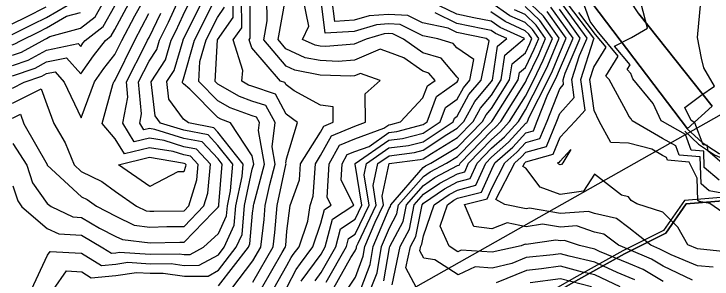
# Model space of a CAD drawing. Extents: x 42655 to 43811, y -141820 to -141156.
# Drawn here: x 43032.8 to 43136.6, y -141572.6 to -141533.2 of the extents above; entities that cross this region are included whole.
import ezdxf

# ---------------------------------------------------------------- set-up
doc = ezdxf.new("R2010")
doc.units = 0
for name, color, linetype in [('D-STR-HTXT', 7, 'Continuous'), ('ZE_HICN', 7, 'Continuous'), ('ZE_LWCN', 7, 'Continuous'), ('地形', 7, 'Continuous'), ('現況水路ﾊｯﾁ', 7, 'Continuous'), ('現況道路ﾊｯﾁ', 7, 'Continuous'), ('追加____', 7, 'Continuous')]:
    doc.layers.add(name, color=color, linetype=linetype)

msp = doc.modelspace()

# ---------------------------------------------------------------- linework, layer by layer
at = {"layer": 'D-STR-HTXT'}
msp.add_line((43148.46, -141542.2), (42816.4, -141729.58), dxfattribs=at)
at = {"layer": 'ZE_HICN'}
for points in [[(43032.54, -141536.23), (43035.6, -141534.72), (43037.62, -141533.69), (43042.26, -141530.97)], [(43032.58, -141544.19), (43034.32, -141543.34), (43036.93, -141542.45), (43037.66, -141542.05), (43038.91, -141541.79), (43040.26, -141543.31), (43042.78, -141548.62), (43044.77, -141543.29), (43046.19, -141541.29), (43047.82, -141539.19), (43048.85, -141537.11), (43050.78, -141533.48), (43052.15, -141530.93)], [(43035.4, -141574.15), (43037.78, -141569.04), (43038.19, -141568.47), (43042.87, -141568.75), (43045.8, -141570.56), (43047.97, -141570.36), (43049.76, -141570.09), (43053.05, -141570.32), (43056.18, -141570.26), (43058.14, -141570.55), (43060.34, -141570.53), (43063.22, -141568.96), (43064.08, -141567.85), (43065.58, -141564.56), (43065.82, -141561.68), (43066.75, -141557.34), (43066.9, -141555.51), (43063.14, -141550.74), (43062.53, -141550.1), (43058.74, -141549.39), (43058.04, -141548.81), (43055.85, -141545.87), (43055.53, -141543.24), (43056.63, -141541.57), (43057.97, -141537.06), (43057.98, -141537.05), (43057.99, -141537.03), (43060.98, -141530.89)], [(43069.6, -141573.99), (43072.7, -141568.66), (43073.19, -141567.81), (43073.22, -141567.59), (43073.38, -141565.47), (43073.9, -141561.64), (43075.29, -141557.83), (43075.45, -141555.47), (43078.4, -141550.76), (43078.89, -141549.88), (43080.31, -141549.28), (43080.29, -141546.97), (43078.39, -141546.76), (43074.49, -141544.61), (43073.28, -141543.72), (43073.1, -141543.38), (43072.43, -141543.16), (43068.17, -141538.23), (43067.79, -141537.02), (43067.96, -141536.77), (43067.92, -141530.85)], [(43079.24, -141573.06), (43082.25, -141567.76), (43082.57, -141566.55), (43083.56, -141565.9), (43085.63, -141561.58), (43084.9, -141557.09), (43085.25, -141555.42), (43088.59, -141553.1), (43091.49, -141552.74), (43093.68, -141552.17), (43098.13, -141549.2), (43098.32, -141548.68), (43098.75, -141548.38), (43100.49, -141545.16), (43102.32, -141543.02), (43103.51, -141537.18), (43103.03, -141536.85), (43098.69, -141535.94), (43097.37, -141535.29), (43093.59, -141534.52), (43091.38, -141533.42), (43088.5, -141533.26), (43085.63, -141533.46), (43083.41, -141534.13), (43080.53, -141534.29), (43080.08, -141530.8)], [(43137.72, -141557.88), (43135.5, -141556), (43135.42, -141553.57), (43133.55, -141553.41), (43132.69, -141551.08), (43129.28, -141549.18), (43129.06, -141549.06), (43127.89, -141546.48), (43124.84, -141542.85), (43124.58, -141542.05), (43124.03, -141541.45), (43124.46, -141540.76), (43122.15, -141537.97), (43124.68, -141536.7), (43127.04, -141535.31), (43126.11, -141531.68)], [(43087.84, -141572.87), (43088.66, -141567.95), (43088.71, -141567.73), (43090.68, -141564.03), (43091.18, -141561.56), (43093.71, -141558.66), (43095.43, -141557.47), (43098.78, -141555.72), (43099.03, -141555.66), (43099.16, -141555.36), (43103.84, -141550.53), (43104.49, -141549.96), (43105.21, -141549.17), (43108.9, -141543.32), (43109.07, -141542.99), (43110.86, -141539.22), (43111.89, -141536.81), (43110.49, -141534.84), (43108.85, -141533.27), (43107.28, -141532.57)], [(43133.72, -141572.77), (43129.38, -141570.67), (43127.64, -141569.65), (43124.28, -141568.21), (43122.75, -141567.57), (43120.55, -141565.92), (43119.18, -141565.6), (43116.49, -141564.69), (43114.09, -141564.87), (43111.44, -141564.43), (43109, -141564.8), (43106.16, -141564.22), (43103.91, -141565.14), (43101.21, -141564.79), (43099.82, -141561.52), (43103.19, -141560.65), (43103.88, -141559.08), (43105.82, -141555.33), (43107.63, -141553.72), (43108.94, -141552.28), (43111.05, -141551.7), (43112.1, -141549.14), (43113.99, -141544.31), (43114.57, -141543.67), (43114.48, -141542.96), (43114.78, -141541.99), (43117.02, -141536.79), (43113.94, -141532.49)], [(43057.16, -141556.67), (43053, -141558.83), (43048.33, -141555.6), (43052.98, -141554.49), (43057.87, -141555.3), (43058.07, -141555.37), (43058.2, -141555.39), (43058.35, -141555.55), (43058.32, -141555.85), (43058.08, -141556.65), (43057.16, -141556.67)]]:
    msp.add_lwpolyline(points, dxfattribs=at)
at = {"layer": 'ZE_LWCN'}
for points in [[(43139.74, -141560.11), (43136.21, -141559.47), (43135.01, -141558.44), (43134.88, -141554.43), (43131.78, -141554.16), (43131.28, -141552.8), (43129.29, -141551.7), (43124.75, -141549.08), (43124.62, -141548.78), (43124.26, -141548.36), (43124.19, -141548.11), (43121.33, -141542.93), (43120.85, -141542.41), (43122.67, -141539.44), (43119.58, -141535.7), (43118.52, -141534.3), (43116, -141527.27)], [(43032.56, -141539.32), (43033.94, -141538.85), (43036.99, -141537.16), (43037.45, -141536.94), (43037.63, -141536.84), (43038.13, -141536.55), (43042.71, -141535.3), (43044.88, -141533.6), (43046.36, -141530.96)], [(43032.57, -141542.39), (43035.93, -141541.25), (43037.65, -141540.3), (43040.63, -141539.69), (43042.75, -141542.08), (43044.63, -141539.42), (43046.42, -141537.12), (43047.26, -141536.45), (43047.8, -141535.49), (43050.24, -141530.94)], [(43032.62, -141552.45), (43034.7, -141555.66), (43035.55, -141558.3), (43037.75, -141561.35), (43038.33, -141561.81), (43041.56, -141563.35), (43042.85, -141563.43), (43045.53, -141565.01), (43047.95, -141566.24), (43048.94, -141566.72), (43053.04, -141567.22), (43057.48, -141567.09), (43058.13, -141567.09), (43062.43, -141562.62), (43063.19, -141561.92), (43063.26, -141561.77), (43063.27, -141561.69), (43063.29, -141561.56), (43063.78, -141555.52), (43063.16, -141554.73), (43060.8, -141552.21), (43058.06, -141551.7), (43053.74, -141550.35), (43052.96, -141550.22), (43052.13, -141550.42), (43051.51, -141549.42), (43051.79, -141548.02), (43051.34, -141543.26), (43052.91, -141540.19), (43054.05, -141538.47), (43054.46, -141537.08), (43055.77, -141534.4), (43057.4, -141530.9)], [(43032.65, -141558.75), (43033.36, -141560.98), (43033.97, -141561.83), (43037.76, -141565.05), (43039.49, -141565.88), (43042.86, -141566.07), (43046.01, -141567.93), (43047.3, -141568.73), (43047.96, -141568.67), (43048.51, -141568.58), (43053.05, -141568.9), (43057.36, -141568.82), (43058.14, -141568.94), (43059.01, -141568.93), (43060.98, -141567.86), (43063.21, -141565.82), (43064.42, -141563.17), (43064.55, -141561.68), (43065.02, -141559.45), (43065.34, -141555.52), (43063.15, -141552.74), (43061.67, -141551.15), (43058.05, -141550.48), (43054.61, -141549.4), (43053.83, -141548.35), (43053.21, -141543.25), (43055.34, -141540.02), (43056.21, -141537.07), (43056.87, -141535.72), (43057.97, -141533.38), (43059.18, -141530.9)], [(43065.21, -141574.01), (43068.32, -141569.87), (43069.51, -141567.82), (43070.01, -141563.74), (43070.17, -141561.66), (43070.86, -141558.51), (43071.67, -141555.49), (43071.22, -141552.94), (43071.65, -141549.32), (43070.29, -141546.81), (43068.21, -141546.13), (43066.33, -141545.46), (43063.11, -141543.6), (43062.71, -141543.2), (43063.07, -141537.04), (43065.41, -141533.71), (43065.39, -141530.87)], [(43068.33, -141573.02), (43071.35, -141567.81), (43071.61, -141565.67), (43071.93, -141561.65), (43073.24, -141555.6), (43073.27, -141555.48), (43073.26, -141555.38), (43073.33, -141554.73), (43075, -141549.31), (43073.3, -141548.06), (43071.69, -141545.1), (43068.2, -141543.94), (43067.71, -141543.77), (43066.7, -141543.19), (43066.87, -141541.59), (43065.43, -141537.03), (43066.68, -141535.24), (43066.65, -141530.86)], [(43071.44, -141573.98), (43073.41, -141570.59), (43074.05, -141569.38), (43074.35, -141568.95), (43075.21, -141567.8), (43076.52, -141563.98), (43076.84, -141561.63), (43077.33, -141560.27), (43077.65, -141555.46), (43078.42, -141554.24), (43080.06, -141551.28), (43083.49, -141549.84), (43085.09, -141549.26), (43085.07, -141545.05), (43087.27, -141543.09), (43084.34, -141542.02), (43083.45, -141542.4), (43082.9, -141542.44), (43078.36, -141542.27), (43074.6, -141541.54), (43073.27, -141540.94), (43069.95, -141537.01), (43070.45, -141534.22), (43070.42, -141530.84)], [(43073.42, -141573.72), (43074.79, -141571.15), (43075.43, -141570.25), (43077.26, -141567.79), (43078.47, -141564.26), (43078.99, -141562.26), (43079.98, -141561.61), (43079.4, -141560.46), (43079.69, -141555.45), (43081.22, -141552.68), (43083.5, -141551.73), (43087.81, -141550.18), (43088.58, -141549.65), (43088.88, -141549.61), (43090.3, -141549.24), (43093.64, -141545.67), (43094.3, -141543.86), (43095.45, -141543.05), (43094.53, -141541.96), (43093.63, -141541.69), (43090.82, -141539.69), (43088.52, -141538.85), (43087.3, -141538.4), (43083.44, -141540.04), (43081.05, -141540.23), (43078.35, -141540.12), (43076.11, -141539.69), (43073.26, -141538.39), (43072.08, -141537), (43073.17, -141530.9)], [(43075.54, -141572.92), (43076.51, -141571.54), (43078.49, -141568.87), (43079.11, -141567.78), (43080.18, -141563.69), (43083.37, -141561.6), (43081.5, -141557.9), (43081.64, -141555.44), (43082.39, -141554.09), (43083.51, -141553.62), (43085.62, -141552.86), (43088.58, -141550.8), (43089.75, -141550.65), (43093.66, -141549.63), (43094.28, -141549.22), (43095.64, -141545.47), (43098.72, -141543.29), (43098.81, -141543.14), (43098.89, -141543.03), (43098.95, -141542.76), (43098.72, -141542.6), (43096.33, -141539.76), (43093.61, -141538.95), (43090.76, -141536.91), (43089.17, -141536.12), (43088.51, -141536.09), (43087.86, -141536.13), (43085.18, -141536.94), (43083.43, -141537.68), (43079.21, -141538.01), (43078.34, -141537.98), (43077.63, -141537.84), (43075.74, -141536.98), (43076.68, -141534.98), (43075.83, -141530.82)], [(43077.59, -141572.83), (43078.5, -141571.6), (43080.68, -141567.77), (43081.38, -141565.12), (43083.55, -141563.69), (43084.56, -141561.59), (43083.57, -141555.5), (43083.58, -141555.43), (43088.59, -141551.95), (43090.62, -141551.7), (43093.67, -141550.9), (43096.21, -141549.21), (43096.98, -141547.08), (43098.73, -141545.84), (43099.65, -141544.15), (43100.61, -141543.03), (43101.23, -141539.97), (43098.7, -141538.23), (43098.13, -141537.56), (43095.88, -141536.89), (43093.6, -141536.42), (43090.27, -141534.77), (43088.5, -141534.67), (43086.75, -141534.8), (43083.42, -141535.79), (43079.1, -141536.04), (43078.43, -141530.8)], [(43078.79, -141579.5), (43083.59, -141572.28), (43084.76, -141569.18), (43085, -141567.75), (43086.55, -141564.11), (43087.77, -141561.57), (43087.55, -141560.28), (43088.6, -141555.41), (43093.23, -141554.83), (43093.69, -141554.71), (43094.9, -141553.9), (43098.76, -141551.56), (43101.1, -141549.19), (43102.18, -141547.19), (43103.82, -141545.26), (43105.26, -141543), (43105.82, -141539.29), (43108.76, -141536.83), (43105.13, -141535.2), (43103.77, -141534.26), (43101.2, -141533.75), (43098.67, -141533.22), (43093.6, -141530.73)], [(43092.68, -141573.88), (43091.11, -141570.93), (43091.79, -141567.72), (43092.56, -141566.28), (43093.51, -141561.55), (43093.72, -141561.31), (43096.84, -141559.16), (43098.79, -141558.14), (43100.69, -141557.66), (43101.72, -141555.35), (43103.86, -141553.14), (43105.75, -141551.46), (43107.84, -141549.15), (43108.92, -141547.45), (43111.19, -141542.98), (43112.21, -141540.84), (43113.93, -141536.8), (43111.58, -141533.5), (43108.84, -141530.87)], [(43136.81, -141570.83), (43134.47, -141570.6), (43130.57, -141568.98), (43129.37, -141568.4), (43128.89, -141568.12), (43127.56, -141567.55), (43124.26, -141564.97), (43122.45, -141563.6), (43119.17, -141562.84), (43118.26, -141562.53), (43114.08, -141562.83), (43109.48, -141562.07), (43108.99, -141562.14), (43105.8, -141561.49), (43104.5, -141560.76), (43107.31, -141555.32), (43108.26, -141554.48), (43108.95, -141553.72), (43112.03, -141552.87), (43113.55, -141549.13), (43114.01, -141547.96), (43116.16, -141545.58), (43115.81, -141542.95), (43116.95, -141539.34), (43118.05, -141536.78), (43113.93, -141531.04)], [(43032.53, -141534.66), (43034.67, -141533.61), (43037.61, -141532.12)], [(43032.56, -141540.86), (43034.93, -141540.05), (43037.64, -141538.56), (43042.34, -141537.6), (43042.73, -141538.03), (43043.07, -141537.55), (43043.39, -141537.13), (43046.07, -141535.03), (43047.79, -141531.97)], [(43038.66, -141574.13), (43040.62, -141571.38), (43042.88, -141571.51), (43044.3, -141572.39), (43047.97, -141572.05), (43051.01, -141571.59), (43053.06, -141571.73), (43055.01, -141571.69), (43058.15, -141572.16), (43061.68, -141572.13), (43063.24, -141571.28), (43065.88, -141567.84), (43066.74, -141565.95), (43067.1, -141561.67), (43068.25, -141556.27), (43068.46, -141555.5), (43068.24, -141554.29), (43065.01, -141549.36), (43063.56, -141548.84), (43063.13, -141548.59), (43058.96, -141544.36), (43058.02, -141543.59), (43057.87, -141543.4), (43057.85, -141543.23), (43057.93, -141543.12), (43058.01, -141542.82), (43059.67, -141537.06), (43062.38, -141531.69)], [(43063.25, -141573.6), (43067.68, -141567.83), (43067.9, -141567.34), (43068.28, -141562.81), (43068.41, -141561.82), (43068.42, -141561.67), (43068.47, -141561.43), (43070.06, -141555.49), (43069.18, -141550.49), (43069.32, -141549.34), (43068.88, -141548.53), (43068.22, -141548.31), (43064.94, -141547.15), (43063.12, -141546.1), (43060.28, -141543.22), (43060.45, -141540.25), (43061.37, -141537.05), (43063.06, -141533.71), (43064.13, -141532.18)], [(43085.96, -141573.91), (43086.81, -141571.64), (43087.46, -141567.74), (43088.65, -141564.97), (43089.75, -141562.91), (43090.02, -141561.56), (43093.7, -141557.33), (43094.73, -141556.63), (43097.14, -141555.37), (43098.77, -141554.38), (43103.56, -141549.51), (43103.84, -141549.23), (43103.86, -141549.2), (43103.89, -141549.17), (43104.07, -141548.89), (43107.82, -141542.99), (43107.99, -141541.89), (43108.89, -141541.14), (43110.19, -141538.41), (43110.87, -141536.82), (43109.94, -141535.51), (43108.86, -141534.47), (43106.56, -141533.44), (43103.75, -141531.5)], [(43089.04, -141573.46), (43090.25, -141567.73), (43091.62, -141565.16), (43092.35, -141561.55), (43093.71, -141559.98), (43096.14, -141558.32), (43098.79, -141556.93), (43099.86, -141556.66), (43100.44, -141555.35), (43103.85, -141551.84), (43105.12, -141550.71), (43106.53, -141549.16), (43108.91, -141545.39), (43110.13, -141542.98), (43111.54, -141540.03), (43112.91, -141536.81), (43111.04, -141534.17), (43108.85, -141532.07)], [(43129.39, -141572.93), (43126.39, -141571.18), (43124.29, -141570.27), (43119.92, -141568.47), (43119.19, -141568.13), (43116.93, -141567.6), (43114.72, -141566.86), (43114.1, -141566.9), (43113.41, -141566.79), (43109.01, -141567.45), (43108.83, -141567.41), (43108.27, -141567.64), (43103.93, -141568.61), (43099.35, -141568.3), (43098.84, -141568.54), (43097.54, -141567.69), (43096.18, -141564.74), (43097.27, -141561.53), (43098.25, -141560.85), (43098.8, -141560.57), (43102.36, -141559.65), (43103.87, -141556.25), (43104.34, -141555.33), (43107, -141552.97), (43108.93, -141550.84), (43110.08, -141550.53), (43110.64, -141549.14), (43112.22, -141545.12), (43113.32, -141542.97), (43113.56, -141542.45), (43113.98, -141541.47), (43115.99, -141536.79), (43113.94, -141533.94), (43112.68, -141532.16)], [(43138.7, -141568.53), (43134.46, -141568.11), (43133.03, -141567.52), (43131.56, -141564.86), (43129.34, -141562.64), (43125.46, -141561.4), (43124.64, -141560.93), (43124.24, -141560.38), (43123.18, -141560.12), (43119.14, -141556.99), (43117.55, -141559.5), (43114.07, -141560.03), (43111.07, -141558.93), (43108.96, -141556.1), (43108.51, -141555.85), (43108.79, -141555.31), (43108.89, -141555.23), (43108.95, -141555.15), (43113, -141554.04), (43114.03, -141551.52), (43116.28, -141549.12), (43117.75, -141547.48), (43117.15, -141542.95), (43119.04, -141536.9), (43119.1, -141536.82), (43119.05, -141536.76), (43115.14, -141531.61)], [(43139.22, -141556.3), (43136, -141553.55), (43135.97, -141552.71), (43135.32, -141552.65), (43134.1, -141549.36), (43133.52, -141549.03), (43132.58, -141547.08), (43134.97, -141545.3), (43137.03, -141543.93), (43135.42, -141541.17), (43135.08, -141539.74), (43134.46, -141536.7), (43134.99, -141531.4)], [(43032.55, -141537.78), (43032.94, -141537.65), (43033.79, -141537.18), (43036.52, -141535.83), (43037.63, -141535.27), (43040.61, -141533.52), (43042.7, -141532.95)], [(43032.59, -141546.43), (43036.84, -141544.33), (43037.68, -141546.65), (43038.74, -141549.48), (43040.41, -141552.36), (43041.77, -141555.63), (43042.81, -141556.6), (43045.86, -141558.09), (43047.92, -141559.58), (43051.05, -141561.75), (43052.45, -141562.42), (43053.02, -141562.49), (43053.63, -141562.48), (43058.11, -141562.43), (43058.8, -141561.71), (43059.98, -141557.84), (43060.2, -141555.54), (43059.07, -141554.33), (43058.07, -141554.14), (43056.49, -141553.65), (43052.97, -141553.07), (43049.24, -141553.95), (43047.88, -141551.75), (43045.9, -141549.45), (43047.52, -141543.66), (43047.67, -141543.27), (43047.75, -141543.16), (43047.84, -141543.04), (43050.77, -141537.1), (43052.88, -141533.13)], [(43032.6, -141548.66), (43033.77, -141548.08), (43034.29, -141549.5), (43037.72, -141555.57), (43037.75, -141555.61), (43037.76, -141555.65), (43042.83, -141560.36), (43043.67, -141560.77), (43045.06, -141561.77), (43047.93, -141563.23), (43050.7, -141564.57), (43053.03, -141564.85), (43055.55, -141564.78), (43058.12, -141564.76), (43061.06, -141561.7), (43061.63, -141559.82), (43062.05, -141555.53), (43059.94, -141553.27), (43058.06, -141552.92), (43055.12, -141552), (43052.97, -141551.65), (43050.69, -141552.19), (43048.98, -141549.43), (43049.76, -141545.57), (43049.54, -141543.27), (43052.37, -141537.74), (43052.69, -141537.09), (43052.9, -141536.7), (43054.66, -141533.07)], [(43078.53, -141577.14), (43082.91, -141569.38), (43083.57, -141568.38), (43083.74, -141567.95), (43083.77, -141567.76), (43083.98, -141567.25), (43086.7, -141561.58), (43086.23, -141558.68), (43086.93, -141555.42), (43088.6, -141554.26), (43092.36, -141553.79), (43093.68, -141553.44), (43097.19, -141551.1), (43098.75, -141550.15), (43099.7, -141549.19), (43101.34, -141546.18), (43103.81, -141543.27), (43103.98, -141543.01), (43104.73, -141537.99), (43106.11, -141536.84), (43104.41, -141536.08), (43103.77, -141535.64), (43102.57, -141535.4), (43098.68, -141534.58), (43095.46, -141533)], [(43084.47, -141573.92), (43085.79, -141570.41), (43086.23, -141567.74), (43088.63, -141562.11), (43088.81, -141561.78), (43088.85, -141561.57), (43093.69, -141556.01), (43094.02, -141555.78), (43094.79, -141555.38), (43098.77, -141552.97), (43102.5, -141549.18), (43103.03, -141548.2), (43103.83, -141547.26), (43106.54, -141543), (43106.9, -141540.59), (43108.88, -141538.94), (43109.52, -141537.6), (43109.85, -141536.82), (43109.39, -141536.18), (43108.86, -141535.67), (43105.85, -141534.32), (43103.76, -141532.88)], [(43125.14, -141572.7), (43124.3, -141572.34), (43122.55, -141571.62), (43119.2, -141570.05), (43115.39, -141569.16), (43114.11, -141568.82), (43112.99, -141568.97), (43109.02, -141569.4), (43106.84, -141570.29), (43103.94, -141570.94), (43101.41, -141570.77), (43098.86, -141571.94), (43095.41, -141569.71), (43093.76, -141569.46), (43093.19, -141568.39), (43093.33, -141567.71), (43093.5, -141567.41), (43093.74, -141566.18), (43095.32, -141561.54), (43097.55, -141560.01), (43098.8, -141559.36), (43101.52, -141558.65), (43103, -141555.34), (43103.86, -141554.45), (43106.37, -141552.22), (43108.93, -141549.41), (43109.1, -141549.36), (43109.19, -141549.15), (43109.43, -141548.53), (43112.25, -141542.97), (43112.89, -141541.65), (43113.97, -141539.1), (43114.96, -141536.8), (43113.95, -141535.39), (43112.13, -141532.83)], [(43139.52, -141563.6), (43136.32, -141561.35), (43134.71, -141561.05), (43134.52, -141560.89), (43134.41, -141557.58), (43133.22, -141555.2), (43130.01, -141554.92), (43129.87, -141554.53), (43129.3, -141554.21), (43127.7, -141553.28), (43124.21, -141552.39), (43121.57, -141552.28), (43119.85, -141549.1), (43119.09, -141547.54), (43118.49, -141542.94), (43119.06, -141541.1), (43120.89, -141538.13), (43119.31, -141536.23), (43116.83, -141532.96)], [(43113.85, -141555.53), (43113.67, -141555.29), (43113.97, -141555.21), (43114.04, -141555.04), (43115.65, -141553.32), (43114.45, -141555.29), (43114.27, -141555.56), (43114.04, -141555.6), (43113.85, -141555.53)], [(43122.97, -141573.73), (43119.21, -141571.97), (43117.37, -141571.54), (43114.12, -141570.68), (43111.29, -141571.05), (43109.03, -141571.3), (43104.51, -141573.14)], [(43118.74, -141573.75), (43114.12, -141572.53), (43109.59, -141573.13)]]:
    msp.add_lwpolyline(points, dxfattribs=at)
at = {"layer": '地形'}
for points in [[(43143.43, -141560.02), (43132.54, -141560.93), (43129.42, -141565.36), (43123.37, -141568.38), (43116.08, -141572.47), (43106.09, -141578.21), (43100.69, -141581.73), (43095.69, -141586.89), (43092.74, -141590.49)], [(43143.75, -141560.49), (43132.81, -141561.41), (43129.76, -141565.75), (43123.6, -141568.83), (43116.33, -141572.91), (43106.35, -141578.64), (43101.01, -141582.12), (43096.06, -141587.23), (43093.13, -141590.81)]]:
    msp.add_lwpolyline(points, dxfattribs=at)
at = {"layer": '現況水路ﾊｯﾁ'}
msp.add_lwpolyline([(43143.43, -141560.02), (43132.54, -141560.93), (43129.42, -141565.36), (43123.37, -141568.38), (43116.08, -141572.47), (43106.09, -141578.21), (43100.69, -141581.73), (43095.69, -141586.89), (43092.74, -141590.49), (43093.13, -141590.81), (43096.06, -141587.23), (43101.01, -141582.12), (43106.35, -141578.64), (43116.33, -141572.91), (43123.6, -141568.83), (43129.76, -141565.75), (43132.81, -141561.41), (43143.75, -141560.49)], dxfattribs=at)
at = {"layer": '現況道路ﾊｯﾁ'}
msp.add_line((43125.77, -141533.19), (43125.77, -141533.19), dxfattribs=at)
for points in [[(43125.77, -141533.19), (43122.97, -141528.9)], [(43118.88, -141531.73), (43132.97, -141550.26)], [(43136.65, -141546.87), (43125.77, -141533.19)], [(43132.97, -141550.26), (43132.97, -141550.26), (43136.65, -141546.87), (43136.65, -141546.87)], [(43136.65, -141546.87), (43136.65, -141546.87), (43132.97, -141550.26), (43132.97, -141550.26)], [(43132.97, -141550.26), (43135.17, -141552.31), (43137.72, -141553.91), (43140.53, -141554.99), (43143.49, -141555.51), (43146.5, -141555.47), (43149.44, -141554.85), (43152.21, -141553.68), (43154.71, -141552.01), (43156.84, -141549.89), (43158.54, -141547.4)]]:
    msp.add_lwpolyline(points, dxfattribs=at)
at = {"layer": '追加____'}
for points in [[(43118.89, -141531.74), (43132.99, -141550.26)], [(43125.77, -141533.19), (43136.65, -141546.87)], [(43132.6, -141550.6), (43134.65, -141552.56), (43137.01, -141554.13), (43139.61, -141555.27), (43142.37, -141555.94), (43145.2, -141556.11), (43148.02, -141555.79), (43150.73, -141554.99), (43153.27, -141553.72), (43155.55, -141552.03), (43157.49, -141549.96), (43159.05, -141547.59)], [(43132.97, -141550.26), (43135.17, -141552.31), (43137.72, -141553.91), (43140.53, -141554.99), (43143.49, -141555.51), (43146.5, -141555.47), (43149.44, -141554.85), (43152.21, -141553.68), (43154.71, -141552.01), (43156.84, -141549.89), (43158.54, -141547.4)]]:
    msp.add_lwpolyline(points, dxfattribs=at)

doc.saveas('drawing.dxf')
